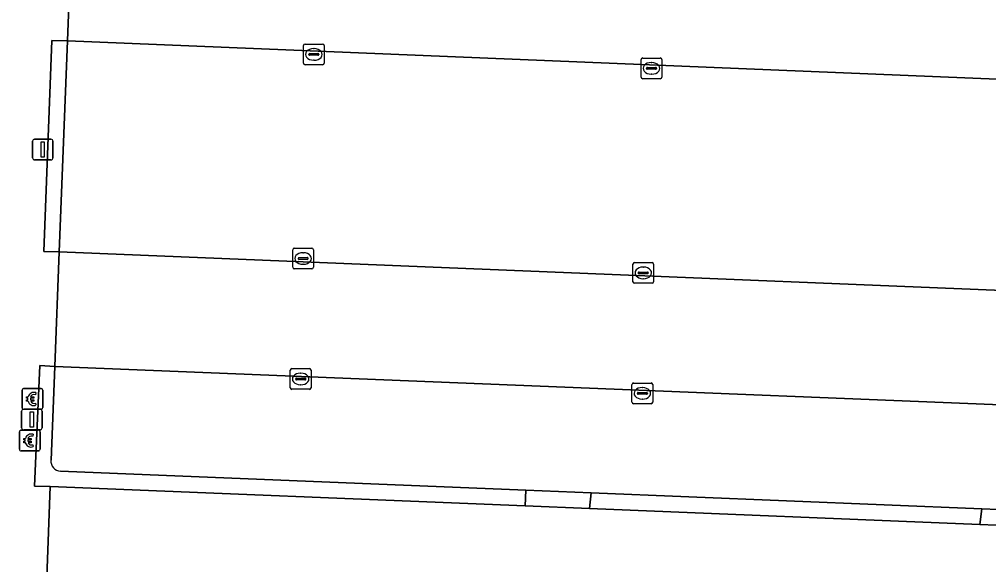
# Model space of a CAD drawing. Extents: x 160888 to 161385, y 386490 to 386908.
# Drawn here: x 161049.87 to 161096.73, y 386763.68 to 386790.05 of the extents above; entities that cross this region are included whole.
import ezdxf

# ---------------------------------------------------------------- set-up
doc = ezdxf.new("R2010")
doc.units = 0
for name, color, linetype in [('IMGEO_Betaalautomaat', 7, 'Continuous'), ('IMGEO_Groenvoorziening', 7, 'Continuous'), ('IMGEO_Haag', 7, 'Continuous'), ('IMGEO_Kolk', 7, 'Continuous'), ('IMGEO_Lichtmast', 7, 'Continuous'), ('IMGEO_Parkeervlak_open', 7, 'Continuous'), ('IMGEO_Rijbaan_lokaal_open', 7, 'Continuous'), ('IMGEO_Verkeerseiland_open', 7, 'Continuous'), ('IMGEO_Voetpad_open', 7, 'Continuous')]:
    doc.layers.add(name, color=color, linetype=linetype)

msp = doc.modelspace()

# ---------------------------------------------------------------- linework, layer by layer
at = {"layer": 'IMGEO_Betaalautomaat'}
for p, q in [((161050, 386771.272), (161050, 386772.113)), ((161050, 386772.113), (161050, 386771.272)), ((161050.075, 386772.196), (161050.916, 386772.196)), ((161050.916, 386772.196), (161050.075, 386772.196)), ((161050.662, 386772.001), (161050.645, 386771.901)), ((161050.999, 386772.122), (161050.999, 386771.281)), ((161050.999, 386771.281), (161050.999, 386772.122)), ((161050.283, 386771.66), (161050.283, 386771.728)), ((161050.404, 386771.728), (161050.404, 386771.66)), ((161050.649, 386771.495), (161050.671, 386771.408)), ((161050.925, 386771.197), (161050.084, 386771.197)), ((161050.084, 386771.197), (161050.925, 386771.197)), ((161049.87, 386769.26), (161049.87, 386770.101)), ((161049.87, 386770.101), (161049.87, 386769.26)), ((161049.945, 386770.184), (161050.786, 386770.184)), ((161050.786, 386770.184), (161049.945, 386770.184)), ((161050.532, 386769.989), (161050.515, 386769.889)), ((161050.869, 386770.11), (161050.869, 386769.269)), ((161050.869, 386769.269), (161050.869, 386770.11)), ((161050.153, 386769.648), (161050.153, 386769.716)), ((161050.274, 386769.716), (161050.274, 386769.648)), ((161050.519, 386769.483), (161050.541, 386769.396)), ((161050.795, 386769.185), (161049.954, 386769.185)), ((161049.954, 386769.185), (161050.795, 386769.185))]:
    msp.add_line(p, q, dxfattribs=at)
for points in [[(161050.283, 386771.728), (161050.214, 386771.728), (161050.214, 386771.797), (161050.293, 386771.797)], [(161050.415, 386771.797), (161050.562, 386771.797), (161050.562, 386771.728), (161050.404, 386771.728)], [(161050.288, 386771.591), (161050.214, 386771.591), (161050.214, 386771.66), (161050.283, 386771.66)], [(161050.404, 386771.66), (161050.562, 386771.66), (161050.562, 386771.591), (161050.418, 386771.591)], [(161050.153, 386769.716), (161050.084, 386769.716), (161050.084, 386769.785), (161050.163, 386769.785)], [(161050.158, 386769.579), (161050.084, 386769.579), (161050.084, 386769.648), (161050.153, 386769.648)], [(161050.285, 386769.785), (161050.432, 386769.785), (161050.432, 386769.716), (161050.274, 386769.716)], [(161050.274, 386769.648), (161050.432, 386769.648), (161050.432, 386769.579), (161050.288, 386769.579)]]:
    msp.add_lwpolyline(points, dxfattribs=at)
for centre, radius, start, end in [((161050.078, 386772.119), 0.0779, 92.4484, 184.2845), ((161050.078, 386772.119), 0.0779, 92.4484, 184.2845), ((161050.576, 386771.721), 0.293, 73.014, 165.0139), ((161050.582, 386771.734), 0.179, 69.3236, 159.5683), ((161050.922, 386772.119), 0.0779, 2.4484, 94.2845), ((161050.922, 386772.119), 0.0779, 2.4484, 94.2845), ((161050.549, 386771.646), 0.267, 191.8096, 297.0389), ((161050.582, 386771.661), 0.179, 202.7625, 291.8693), ((161050.078, 386771.275), 0.0779, 182.4484, 274.2845), ((161050.078, 386771.275), 0.0779, 182.4484, 274.2845), ((161050.922, 386771.275), 0.0779, 272.4484, 4.2845), ((161050.922, 386771.275), 0.0779, 272.4484, 4.2845), ((161049.948, 386770.107), 0.0779, 92.4484, 184.2845), ((161049.948, 386770.107), 0.0779, 92.4484, 184.2845), ((161050.446, 386769.709), 0.293, 73.014, 165.0139), ((161050.792, 386770.107), 0.0779, 2.4484, 94.2845), ((161050.792, 386770.107), 0.0779, 2.4484, 94.2845), ((161050.419, 386769.634), 0.267, 191.8096, 297.0389), ((161050.452, 386769.722), 0.179, 69.3236, 159.5683), ((161050.452, 386769.649), 0.179, 202.7625, 291.8693), ((161049.948, 386769.263), 0.0779, 182.4484, 274.2845), ((161049.948, 386769.263), 0.0779, 182.4484, 274.2845), ((161050.792, 386769.263), 0.0779, 272.4484, 4.2845), ((161050.792, 386769.263), 0.0779, 272.4484, 4.2845)]:
    msp.add_arc(centre, radius, start, end, dxfattribs=at)
at = {"layer": 'IMGEO_Groenvoorziening'}
for points in [[(161051.796, 386778.806), (161052.192, 386789.019), (161051.438, 386789.029), (161051.046, 386778.826)], [(161096.312, 386765.62), (161096.404, 386766.38), (161077.506, 386767.152), (161077.44, 386766.396)]]:
    msp.add_lwpolyline(points, close=True, dxfattribs=at)
msp.add_lwpolyline([(161051.399, 386768.738), (161051.586, 386773.272), (161050.853, 386773.312), (161050.604, 386767.486), (161051.361, 386767.468), (161074.326, 386766.524), (161074.35, 386767.28), (161051.865, 386768.198)], dxfattribs=at)
msp.add_arc((161051.888, 386768.689), 0.492, 174.3118, 267.2742, dxfattribs=at)
at = {"layer": 'IMGEO_Haag'}
for points in [[(161051.796, 386778.806), (161052.192, 386789.019), (161051.438, 386789.029), (161051.046, 386778.826)], [(161096.312, 386765.62), (161096.404, 386766.38), (161077.506, 386767.152), (161077.44, 386766.396)]]:
    msp.add_lwpolyline(points, close=True, dxfattribs=at)
msp.add_lwpolyline([(161051.399, 386768.738), (161051.586, 386773.272), (161050.853, 386773.312), (161050.604, 386767.486), (161051.361, 386767.468), (161074.326, 386766.524), (161074.35, 386767.28), (161051.865, 386768.198)], dxfattribs=at)
msp.add_arc((161051.888, 386768.689), 0.492, 174.3118, 267.2742, dxfattribs=at)
at = {"layer": 'IMGEO_Kolk'}
for p, q in [((161063.605, 386787.93), (161063.605, 386788.782)), ((161063.68, 386788.856), (161064.532, 386788.856)), ((161064.606, 386788.782), (161064.606, 386787.93)), ((161063.864, 386788.35), (161063.864, 386788.362)), ((161064.302, 386788.313), (161063.904, 386788.313)), ((161063.907, 386788.399), (161064.305, 386788.399)), ((161064.093, 386788.636), (161064.118, 386788.636)), ((161064.348, 386788.362), (161064.348, 386788.35)), ((161064.532, 386787.856), (161063.68, 386787.856)), ((161064.116, 386788.076), (161064.091, 386788.076)), ((161079.929, 386787.256), (161079.929, 386788.108)), ((161080.004, 386788.182), (161080.856, 386788.182)), ((161080.417, 386787.962), (161080.442, 386787.962)), ((161080.93, 386788.108), (161080.93, 386787.256)), ((161080.188, 386787.676), (161080.188, 386787.688)), ((161080.626, 386787.639), (161080.228, 386787.639)), ((161080.231, 386787.725), (161080.629, 386787.725)), ((161080.44, 386787.402), (161080.415, 386787.402)), ((161080.672, 386787.688), (161080.672, 386787.676)), ((161080.856, 386787.182), (161080.004, 386787.182)), ((161063.086, 386778.062), (161063.086, 386778.914)), ((161063.161, 386778.988), (161064.013, 386778.988)), ((161064.087, 386778.914), (161064.087, 386778.062)), ((161063.345, 386778.482), (161063.345, 386778.494)), ((161063.783, 386778.445), (161063.385, 386778.445)), ((161063.388, 386778.531), (161063.786, 386778.531)), ((161063.574, 386778.768), (161063.599, 386778.768)), ((161063.829, 386778.494), (161063.829, 386778.482)), ((161064.013, 386777.988), (161063.161, 386777.988)), ((161063.597, 386778.208), (161063.572, 386778.208)), ((161079.534, 386777.365), (161079.534, 386778.217)), ((161079.609, 386778.291), (161080.461, 386778.291)), ((161080.022, 386778.071), (161080.047, 386778.071)), ((161080.535, 386778.217), (161080.535, 386777.365)), ((161079.793, 386777.785), (161079.793, 386777.797)), ((161080.231, 386777.748), (161079.833, 386777.748)), ((161079.836, 386777.834), (161080.234, 386777.834)), ((161080.045, 386777.511), (161080.02, 386777.511)), ((161080.277, 386777.797), (161080.277, 386777.785)), ((161080.461, 386777.291), (161079.609, 386777.291)), ((161062.969, 386772.235), (161062.969, 386773.087)), ((161063.044, 386773.161), (161063.896, 386773.161)), ((161063.457, 386772.941), (161063.482, 386772.941)), ((161063.97, 386773.087), (161063.97, 386772.235)), ((161063.228, 386772.655), (161063.228, 386772.667)), ((161063.666, 386772.618), (161063.268, 386772.618)), ((161063.271, 386772.704), (161063.669, 386772.704)), ((161063.48, 386772.381), (161063.455, 386772.381)), ((161063.712, 386772.667), (161063.712, 386772.655)), ((161079.488, 386771.541), (161079.488, 386772.393)), ((161079.563, 386772.467), (161080.415, 386772.467)), ((161080.489, 386772.393), (161080.489, 386771.541)), ((161063.896, 386772.161), (161063.044, 386772.161)), ((161079.747, 386771.961), (161079.747, 386771.973)), ((161080.185, 386771.924), (161079.787, 386771.924)), ((161079.79, 386772.01), (161080.188, 386772.01)), ((161079.976, 386772.247), (161080.001, 386772.247)), ((161080.231, 386771.973), (161080.231, 386771.961)), ((161080.415, 386771.467), (161079.563, 386771.467)), ((161079.999, 386771.687), (161079.974, 386771.687))]:
    msp.add_line(p, q, dxfattribs=at)
for points in [[(161063.605, 386787.93), (161063.605, 386788.782)], [(161063.68, 386788.856), (161064.532, 386788.856)], [(161064.606, 386788.782), (161064.606, 386787.93)], [(161064.532, 386787.856), (161063.68, 386787.856)], [(161079.929, 386787.256), (161079.929, 386788.108)], [(161080.004, 386788.182), (161080.856, 386788.182)], [(161080.93, 386788.108), (161080.93, 386787.256)], [(161080.856, 386787.182), (161080.004, 386787.182)], [(161063.086, 386778.062), (161063.086, 386778.914)], [(161063.161, 386778.988), (161064.013, 386778.988)], [(161064.087, 386778.914), (161064.087, 386778.062)], [(161064.013, 386777.988), (161063.161, 386777.988)], [(161079.534, 386777.365), (161079.534, 386778.217)], [(161079.609, 386778.291), (161080.461, 386778.291)], [(161080.535, 386778.217), (161080.535, 386777.365)], [(161080.461, 386777.291), (161079.609, 386777.291)], [(161062.969, 386772.235), (161062.969, 386773.087)], [(161063.044, 386773.161), (161063.896, 386773.161)], [(161063.97, 386773.087), (161063.97, 386772.235)], [(161079.488, 386771.541), (161079.488, 386772.393)], [(161079.563, 386772.467), (161080.415, 386772.467)], [(161080.489, 386772.393), (161080.489, 386771.541)], [(161063.896, 386772.161), (161063.044, 386772.161)], [(161080.415, 386771.467), (161079.563, 386771.467)]]:
    msp.add_lwpolyline(points, dxfattribs=at)
for centre, radius, start, end in [((161063.682, 386788.78), 0.0765, 91.552, 178.448), ((161063.682, 386788.78), 0.0765, 91.552, 178.448), ((161064.53, 386788.78), 0.0765, 1.552, 88.448), ((161064.53, 386788.78), 0.0765, 1.552, 88.448), ((161063.904, 386788.359), 0.0403, 85.8775, 175.7526), ((161063.901, 386788.349), 0.0366, 178.938, 274.7102), ((161064.305, 386788.356), 0.043, 264.8664, 352.4533), ((161064.309, 386788.361), 0.0386, 1.7309, 96.639), ((161063.682, 386787.932), 0.0765, 181.552, 268.448), ((161063.682, 386787.932), 0.0765, 181.552, 268.448), ((161064.53, 386787.932), 0.0765, 271.552, 358.448), ((161064.53, 386787.932), 0.0765, 271.552, 358.448), ((161080.006, 386788.106), 0.0765, 91.552, 178.448), ((161080.006, 386788.106), 0.0765, 91.552, 178.448), ((161080.854, 386788.106), 0.0765, 1.552, 88.448), ((161080.854, 386788.106), 0.0765, 1.552, 88.448), ((161080.228, 386787.685), 0.0403, 85.8775, 175.7526), ((161080.225, 386787.675), 0.0366, 178.938, 274.7102), ((161080.629, 386787.682), 0.043, 264.8664, 352.4533), ((161080.633, 386787.687), 0.0386, 1.7309, 96.639), ((161080.006, 386787.258), 0.0765, 181.552, 268.448), ((161080.006, 386787.258), 0.0765, 181.552, 268.448), ((161080.854, 386787.258), 0.0765, 271.552, 358.448), ((161080.854, 386787.258), 0.0765, 271.552, 358.448), ((161063.163, 386778.912), 0.0765, 91.552, 178.448), ((161063.163, 386778.912), 0.0765, 91.552, 178.448), ((161064.011, 386778.912), 0.0765, 1.552, 88.448), ((161064.011, 386778.912), 0.0765, 1.552, 88.448), ((161063.385, 386778.491), 0.0403, 85.8775, 175.7526), ((161063.382, 386778.481), 0.0366, 178.938, 274.7102), ((161063.786, 386778.488), 0.043, 264.8664, 352.4533), ((161063.79, 386778.493), 0.0386, 1.7309, 96.639), ((161063.163, 386778.064), 0.0765, 181.552, 268.448), ((161063.163, 386778.064), 0.0765, 181.552, 268.448), ((161064.011, 386778.064), 0.0765, 271.552, 358.448), ((161064.011, 386778.064), 0.0765, 271.552, 358.448), ((161079.611, 386778.215), 0.0765, 91.552, 178.448), ((161079.611, 386778.215), 0.0765, 91.552, 178.448), ((161080.459, 386778.215), 0.0765, 1.552, 88.448), ((161080.459, 386778.215), 0.0765, 1.552, 88.448), ((161079.833, 386777.794), 0.0403, 85.8775, 175.7526), ((161079.83, 386777.784), 0.0366, 178.938, 274.7102), ((161080.234, 386777.791), 0.043, 264.8664, 352.4533), ((161080.238, 386777.796), 0.0386, 1.7309, 96.639), ((161079.611, 386777.367), 0.0765, 181.552, 268.448), ((161079.611, 386777.367), 0.0765, 181.552, 268.448), ((161080.459, 386777.367), 0.0765, 271.552, 358.448), ((161080.459, 386777.367), 0.0765, 271.552, 358.448), ((161063.046, 386773.085), 0.0765, 91.552, 178.448), ((161063.046, 386773.085), 0.0765, 91.552, 178.448), ((161063.894, 386773.085), 0.0765, 1.552, 88.448), ((161063.894, 386773.085), 0.0765, 1.552, 88.448), ((161063.268, 386772.664), 0.0403, 85.8775, 175.7526), ((161063.265, 386772.654), 0.0366, 178.938, 274.7102), ((161063.669, 386772.661), 0.043, 264.8664, 352.4533), ((161063.673, 386772.666), 0.0386, 1.7309, 96.639), ((161079.565, 386772.391), 0.0765, 91.552, 178.448), ((161079.565, 386772.391), 0.0765, 91.552, 178.448), ((161080.413, 386772.391), 0.0765, 1.552, 88.448), ((161080.413, 386772.391), 0.0765, 1.552, 88.448), ((161063.046, 386772.237), 0.0765, 181.552, 268.448), ((161063.046, 386772.237), 0.0765, 181.552, 268.448), ((161063.894, 386772.237), 0.0765, 271.552, 358.448), ((161063.894, 386772.237), 0.0765, 271.552, 358.448), ((161079.787, 386771.97), 0.0403, 85.8775, 175.7526), ((161079.784, 386771.96), 0.0366, 178.938, 274.7102), ((161080.188, 386771.967), 0.043, 264.8664, 352.4533), ((161080.192, 386771.972), 0.0386, 1.7309, 96.639), ((161079.565, 386771.543), 0.0765, 181.552, 268.448), ((161079.565, 386771.543), 0.0765, 181.552, 268.448), ((161080.413, 386771.543), 0.0765, 271.552, 358.448), ((161080.413, 386771.543), 0.0765, 271.552, 358.448)]:
    msp.add_arc(centre, radius, start, end, dxfattribs=at)
for centre, major_axis, ratio, start_param, end_param in [((161064.092, 386788.356), (-0.387, 0.002), 0.722429, 4.712389, 7.853982), ((161064.117, 386788.356), (-0.39, 0.002), 0.717154, 1.570796, 4.712389), ((161080.416, 386787.682), (-0.387, 0.002), 0.722429, 4.712389, 7.853982), ((161080.441, 386787.682), (-0.39, 0.002), 0.717154, 1.570796, 4.712389), ((161063.573, 386778.488), (-0.387, 0.002), 0.722429, 4.712389, 7.853982), ((161063.598, 386778.488), (-0.39, 0.002), 0.717154, 1.570796, 4.712389), ((161080.021, 386777.791), (-0.387, 0.002), 0.722429, 4.712389, 7.853982), ((161080.046, 386777.791), (-0.39, 0.002), 0.717154, 1.570796, 4.712389), ((161063.456, 386772.661), (-0.387, 0.002), 0.722429, 4.712389, 7.853982), ((161063.481, 386772.661), (-0.39, 0.002), 0.717154, 1.570796, 4.712389), ((161079.975, 386771.967), (-0.387, 0.002), 0.722429, 4.712389, 7.853982), ((161080, 386771.967), (-0.39, 0.002), 0.717154, 1.570796, 4.712389)]:
    msp.add_ellipse(centre, major_axis=major_axis, ratio=ratio, start_param=start_param, end_param=end_param, dxfattribs=at)
at = {"layer": 'IMGEO_Lichtmast'}
for p, q in [((161050.505, 386783.356), (161050.505, 386784.156)), ((161050.505, 386784.156), (161050.505, 386783.356)), ((161050.605, 386784.256), (161051.395, 386784.256)), ((161051.395, 386784.256), (161050.605, 386784.256)), ((161051.495, 386784.156), (161051.495, 386783.356)), ((161051.495, 386783.356), (161051.495, 386784.156)), ((161051.395, 386783.256), (161050.605, 386783.256)), ((161050.605, 386783.256), (161051.395, 386783.256)), ((161049.979, 386770.3), (161049.979, 386771.1)), ((161049.979, 386771.1), (161049.979, 386770.3)), ((161050.079, 386771.2), (161050.869, 386771.2)), ((161050.869, 386771.2), (161050.079, 386771.2)), ((161050.969, 386771.1), (161050.969, 386770.3)), ((161050.969, 386770.3), (161050.969, 386771.1)), ((161050.869, 386770.2), (161050.079, 386770.2)), ((161050.079, 386770.2), (161050.869, 386770.2))]:
    msp.add_line(p, q, dxfattribs=at)
for points in [[(161050.925, 386784.131), (161051.075, 386784.131), (161051.075, 386783.381), (161050.925, 386783.381), (161050.925, 386784.131)], [(161050.399, 386771.075), (161050.549, 386771.075), (161050.549, 386770.325), (161050.399, 386770.325), (161050.399, 386771.075)]]:
    msp.add_lwpolyline(points, dxfattribs=at)
for centre, start, end in [((161050.605, 386784.156), 90, 180), ((161050.605, 386784.156), 90, 180), ((161051.395, 386784.156), 0, 90), ((161051.395, 386784.156), 360, 90), ((161050.605, 386783.356), 180, 270), ((161050.605, 386783.356), 180, 270), ((161051.395, 386783.356), 270, 0), ((161051.395, 386783.356), 270, 0), ((161050.079, 386771.1), 90, 180), ((161050.079, 386771.1), 90, 180), ((161050.869, 386771.1), 0, 90), ((161050.869, 386771.1), 360, 90), ((161050.079, 386770.3), 180, 270), ((161050.079, 386770.3), 180, 270), ((161050.869, 386770.3), 270, 0), ((161050.869, 386770.3), 270, 0)]:
    msp.add_arc(centre, 0.1, start, end, dxfattribs=at)
at = {"layer": 'IMGEO_Parkeervlak_open'}
for points in [[(161122.158, 386786.123), (161052.192, 386789.019), (161051.796, 386778.806), (161121.788, 386775.947)], [(161121.569, 386770.436), (161051.586, 386773.272), (161051.399, 386768.738)], [(161051.865, 386768.198), (161074.35, 386767.28), (161077.506, 386767.152), (161096.404, 386766.38), (161099.563, 386766.251), (161120.527, 386765.396)]]:
    msp.add_lwpolyline(points, dxfattribs=at)
msp.add_arc((161051.888, 386768.689), 0.492, 174.3118, 267.2742, dxfattribs=at)
at = {"layer": 'IMGEO_Rijbaan_lokaal_open'}
for points in [[(161123.471, 386765.083), (161122.754, 386764.747), (161121.166, 386764.598), (161120.987, 386764.606), (161099.456, 386765.491), (161096.312, 386765.62), (161077.44, 386766.396), (161074.326, 386766.524), (161051.361, 386767.468), (161051.127, 386761.313), (161096.837, 386759.553), (161132.404, 386758.088), (161135.202, 386826.738)], [(161124.147, 386791.554), (161122.714, 386791.639), (161122.374, 386791.66), (161052.404, 386794.558), (161052.192, 386789.019), (161122.158, 386786.123), (161122.488, 386786.11), (161123.82, 386786.056)], [(161123.204, 386775.919), (161122.104, 386775.941), (161121.788, 386775.947), (161051.796, 386778.806), (161051.586, 386773.272), (161121.569, 386770.436), (161123.621, 386770.372)]]:
    msp.add_lwpolyline(points, dxfattribs=at)
at = {"layer": 'IMGEO_Verkeerseiland_open'}
for points in [[(161074.35, 386767.28), (161074.326, 386766.524), (161077.44, 386766.396), (161077.506, 386767.152)], [(161096.404, 386766.38), (161096.312, 386765.62), (161099.456, 386765.491), (161099.563, 386766.251)]]:
    msp.add_lwpolyline(points, close=True, dxfattribs=at)
at = {"layer": 'IMGEO_Voetpad_open'}
msp.add_lwpolyline([(161051.127, 386761.313), (161051.361, 386767.468), (161050.604, 386767.486), (161050.853, 386773.312), (161051.586, 386773.272), (161051.796, 386778.806), (161051.046, 386778.826), (161051.438, 386789.029), (161052.192, 386789.019), (161052.404, 386794.558), (161051.66, 386794.598), (161052.061, 386804.77), (161052.802, 386804.71), (161053.043, 386810.307), (161052.307, 386810.348), (161052.695, 386820.527)], dxfattribs=at)

doc.saveas('drawing.dxf')
